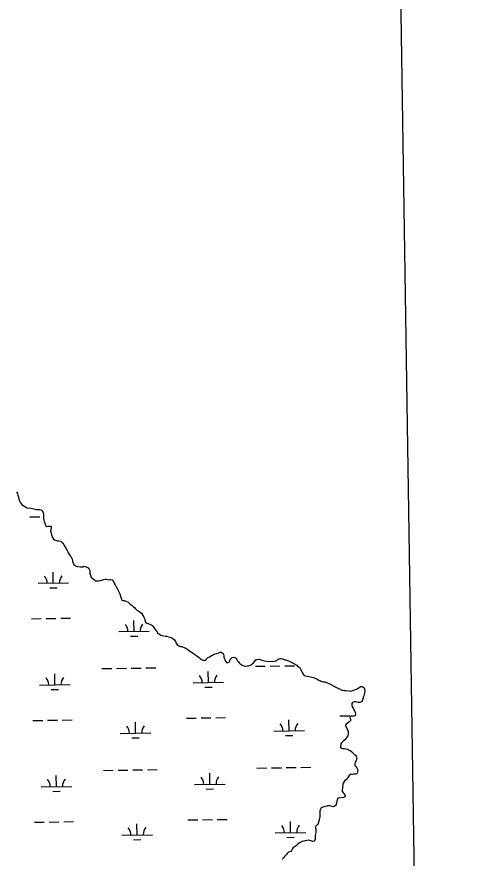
# Model space of a CAD drawing. Extents: x 3807117 to 3845308, y 337856 to 363736.
# Drawn here: x 3841699 to 3843194, y 356559 to 359309 of the extents above; entities that cross this region are included whole.
import ezdxf

# ---------------------------------------------------------------- set-up
doc = ezdxf.new("R2010")
doc.units = 0
for name, color, linetype in [('V-GRID-FRAM', 7, 'Continuous'), ('V-TOPO-SHOR', 7, 'Continuous'), ('V-WETL-SWMP', 7, 'Continuous')]:
    doc.layers.add(name, color=color, linetype=linetype)

msp = doc.modelspace()

# ---------------------------------------------------------------- linework, layer by layer
at = {"layer": 'V-GRID-FRAM'}
msp.add_lwpolyline([(3811100.6, 361461.9), (3842914.2, 361938.5), (3843194.5, 343758.3), (3811365, 343281.4), (3811100.6, 361461.9)], dxfattribs=at)
at = {"layer": 'V-TOPO-SHOR'}
for points in [[(3841698.6, 357756.5), (3841699.8, 357752.9), (3841701.1, 357750.2), (3841702.7, 357745.8), (3841704.4, 357738.7), (3841705.7, 357732.4), (3841707, 357728.9), (3841711.9, 357719.4), (3841715.9, 357715.1), (3841720.3, 357712.4), (3841725.1, 357708.5), (3841730.3, 357705.9), (3841733.1, 357704.7), (3841745.4, 357703.3), (3841750.2, 357702.2), (3841754.6, 357700.7), (3841763, 357698.9), (3841766.1, 357698.5), (3841774.1, 357698.7), (3841778.4, 357697.5), (3841780.9, 357695.6), (3841784.1, 357691.7), (3841785.7, 357688.1), (3841786.6, 357683.8), (3841786.7, 357679.4), (3841786.4, 357674.7), (3841786.4, 357669.5), (3841787.3, 357663.6)], [(3841787.3, 357663.6), (3841788.2, 357660), (3841789.4, 357656.9), (3841791.9, 357649.8), (3841794, 357645.9), (3841797.2, 357643.1), (3841801.5, 357644.4), (3841804.7, 357644.8), (3841808.7, 357644.1), (3841811.5, 357643), (3841811.5, 357639), (3841810.4, 357633), (3841809.7, 357627.9), (3841811.4, 357621.2), (3841812.3, 357616.4), (3841813.5, 357612.9), (3841815.6, 357608.6), (3841816.4, 357605.4), (3841819.3, 357601.5), (3841822.1, 357599.5), (3841825.7, 357598.4), (3841832, 357596.9), (3841836.8, 357596.2), (3841842.8, 357595.1), (3841846.8, 357592.4), (3841849.6, 357588.9), (3841852.5, 357584.6), (3841854.1, 357581.4), (3841859.4, 357572.8), (3841863.5, 357565.3), (3841865.6, 357560.2), (3841866.8, 357556.7), (3841868.8, 357553.9), (3841870.9, 357550.4), (3841873.3, 357547.7), (3841876.5, 357544.5), (3841878.2, 357540.6), (3841880.7, 357533.9), (3841881.5, 357529.6), (3841885.7, 357517.7), (3841893.3, 357513.1), (3841897.7, 357512), (3841907.6, 357511), (3841911.2, 357511), (3841915.9, 357511.9), (3841919.1, 357513.1), (3841925.8, 357511.3), (3841932.2, 357507.8), (3841935.9, 357503.5), (3841938.3, 357499.6), (3841937.6, 357493.6), (3841938.1, 357489.3), (3841941, 357481.4), (3841942.6, 357478.2), (3841948.3, 357472.4), (3841951.9, 357470.1), (3841956.7, 357466.2), (3841960.7, 357465.8), (3841966.6, 357465.9), (3841970.2, 357466.4), (3841975.7, 357467.7), (3841987.6, 357470.7), (3841991.1, 357470.7), (3841999.1, 357468.9), (3842003, 357470.1), (3842006.6, 357470.2), (3842010.6, 357468.7), (3842014.6, 357464.8), (3842016.7, 357460.8), (3842017.9, 357458.1), (3842021.2, 357452.2), (3842023.2, 357448.2), (3842026.9, 357440.4), (3842030.6, 357434.1), (3842035.1, 357425.4), (3842036.3, 357422.7), (3842038.9, 357412.4), (3842041.4, 357406.1), (3842043, 357403.4), (3842046.2, 357401.8), (3842051, 357401.1), (3842057.7, 357398.5), (3842061.7, 357396.5), (3842070.2, 357389.9), (3842076.2, 357384.9), (3842081, 357380.6), (3842084.7, 357377.1), (3842087.1, 357374.4), (3842091.1, 357370.1), (3842095.5, 357367.8), (3842099.5, 357365.1), (3842102.3, 357363.1), (3842106.4, 357359.6), (3842114.5, 357347.1), (3842117.4, 357340.8), (3842118.2, 357336.8), (3842118.3, 357333.3), (3842119.5, 357330.5), (3842123.9, 357327.8), (3842127.1, 357326.3), (3842134.3, 357323.6)], [(3842134.3, 357323.6), (3842142.3, 357319.4), (3842144.3, 357317), (3842147.2, 357313.1), (3842149.2, 357310), (3842152, 357306.9), (3842156.9, 357300.2), (3842159.3, 357295.5), (3842166.6, 357290), (3842170.2, 357288.5), (3842174.5, 357287.4), (3842179.3, 357285.9), (3842185.3, 357285.2), (3842190.1, 357284.5), (3842194.8, 357282.6), (3842204, 357280), (3842207.2, 357278.4), (3842210.8, 357276.5), (3842214.8, 357273), (3842217.7, 357267.9), (3842220.2, 357262), (3842222.2, 357258.5), (3842224.2, 357255.7), (3842229, 357253.4), (3842233.4, 357251.5), (3842238.2, 357251.2), (3842246.6, 357248.2), (3842249.8, 357246.6), (3842257.8, 357241.6), (3842261, 357239.3), (3842275.8, 357229.2), (3842281.4, 357224.9), (3842288.2, 357220.3), (3842295.1, 357214.9), (3842299.1, 357212.2), (3842305.1, 357207.5), (3842307.9, 357206), (3842311.5, 357205.6), (3842314.6, 357206.9), (3842317.8, 357208.9), (3842320.1, 357212.5), (3842322.8, 357214.1), (3842329.5, 357217.8), (3842335, 357220.3), (3842338.9, 357223.1), (3842342.5, 357225.2), (3842348, 357227.6), (3842353.5, 357228.5), (3842359.8, 357230.6), (3842363.8, 357232.3), (3842367.7, 357232.7), (3842373.8, 357228.1), (3842375.4, 357224.9), (3842375.5, 357220.9), (3842376.3, 357215.8), (3842378.8, 357208.7), (3842380.5, 357205.6), (3842381.7, 357202.8), (3842385.4, 357198.1), (3842390.5, 357198.6), (3842393.7, 357199.4), (3842395.6, 357204.2), (3842396.7, 357207.4), (3842398.6, 357210.6), (3842400.6, 357213.4), (3842403.7, 357215.1), (3842408.1, 357215.9), (3842413.6, 357213.7), (3842416.1, 357211.3), (3842418.1, 357208.6), (3842419.3, 357205.8), (3842423.4, 357201.1), (3842426.6, 357197.6), (3842429.8, 357194.9), (3842432.6, 357192.2), (3842436.2, 357190.2), (3842441.8, 357187.6), (3842445.8, 357186.4), (3842453.7, 357187.4), (3842457.7, 357188.2), (3842462.8, 357190.3), (3842467.1, 357192.3), (3842469.1, 357194.7), (3842472.6, 357197.6), (3842476.5, 357202.4), (3842481.1, 357207.2), (3842483.9, 357208.5), (3842491, 357209.4), (3842497.4, 357207.9), (3842500.2, 357206.8), (3842509.3, 357204.5), (3842523.2, 357202.4), (3842540.3, 357202.7), (3842546.6, 357204), (3842549.8, 357205.6), (3842552.9, 357208.4), (3842556.8, 357210.5), (3842560.4, 357212.1), (3842563.9, 357212.2), (3842567.5, 357210.6), (3842575.5, 357208)], [(3842575.5, 357208), (3842578.7, 357207.3), (3842587, 357204.2), (3842591.8, 357201.5), (3842596.6, 357199.6), (3842607, 357194.6), (3842610.6, 357191.9), (3842614.2, 357190), (3842617.1, 357187.3), (3842622.3, 357183.8), (3842625.1, 357180.7), (3842630, 357170.4), (3842632.5, 357165.7), (3842634.9, 357160.6), (3842637.4, 357157.5), (3842641.8, 357155.2), (3842649.3, 357153.7), (3842654.1, 357153.4), (3842669.2, 357150.1), (3842680.8, 357144.7), (3842686.8, 357141.3), (3842690, 357139.7), (3842693.6, 357137.8), (3842696.8, 357136.7), (3842701.2, 357135.5), (3842705.1, 357135.2), (3842708.7, 357134.5), (3842711.9, 357133.3), (3842721.9, 357128.7), (3842725.9, 357126.4), (3842728.7, 357125.3), (3842731.5, 357123.4), (3842736.3, 357121.1), (3842739.5, 357119.1), (3842746.3, 357115.7), (3842750.7, 357113.8), (3842754.7, 357112.2), (3842757.9, 357110.3), (3842761.5, 357108.8), (3842764.7, 357108), (3842768.6, 357107.3), (3842774.2, 357107), (3842785.3, 357105.6), (3842789.3, 357104.9), (3842794.4, 357106.2), (3842798.4, 357107), (3842801.1, 357108.3), (3842804.7, 357109.5), (3842808.2, 357111.1), (3842812.2, 357112.4), (3842822.7, 357120.1), (3842827.1, 357120.2), (3842830.3, 357119), (3842834.3, 357115.5), (3842836.3, 357112.4), (3842836.5, 357104.9), (3842835.8, 357099.3), (3842834.7, 357094.1), (3842833.6, 357089.8), (3842832, 357085.8), (3842831.7, 357081.8), (3842829.8, 357077), (3842827.9, 357073), (3842825.6, 357070.2), (3842820.8, 357068.1), (3842814.9, 357068), (3842806.5, 357070.3), (3842802.6, 357070.2), (3842796.6, 357068.1), (3842794.3, 357064.5), (3842794, 357058.2), (3842796.5, 357053.1), (3842798.9, 357049.1), (3842800.2, 357046), (3842802.2, 357042.9), (3842805.1, 357035.8), (3842806, 357029.8), (3842805.7, 357025.5), (3842800.6, 357023), (3842791.8, 357022.9), (3842789.1, 357021.6), (3842788.3, 357018.4), (3842790, 357013.7), (3842790.9, 357010.6), (3842787.7, 357006.5), (3842783.1, 357002.9), (3842776, 356996.8), (3842773.7, 356994), (3842775.4, 356988.9), (3842777.8, 356984.2), (3842782, 356973.1), (3842782.4, 356969.2), (3842782.1, 356962.8), (3842781, 356958.9), (3842777.5, 356954), (3842775.6, 356951.6), (3842771.7, 356946.4), (3842767.4, 356942.8), (3842763.5, 356939.1), (3842761.2, 356936.7), (3842758.9, 356931.1)], [(3842758.9, 356931.1), (3842757.4, 356924.8), (3842757.4, 356921.6), (3842759.1, 356918.4), (3842766.6, 356917.4), (3842769.8, 356917.4), (3842775, 356916.7), (3842780.1, 356915.2), (3842783.7, 356913.7), (3842788.5, 356911.4), (3842793.3, 356908.3), (3842802.6, 356899.3), (3842806.2, 356895.4), (3842808.3, 356892.7), (3842809.5, 356888.8), (3842810.4, 356884.8), (3842809.6, 356881.2), (3842808.1, 356878), (3842805.4, 356872.8), (3842803.9, 356868.8), (3842804.8, 356862.1), (3842808.1, 356857.4), (3842810.5, 356854.7), (3842812.9, 356849.6), (3842813.8, 356846), (3842813.1, 356841.6), (3842811.6, 356837.2), (3842809.2, 356834.4), (3842806.5, 356833.2), (3842802.9, 356833.5), (3842799.7, 356833.5), (3842795.4, 356833), (3842791.8, 356833.4), (3842789, 356832.1), (3842785.9, 356829.7), (3842781.3, 356822.9), (3842779, 356818.9), (3842770.8, 356810.4), (3842768, 356807.2), (3842766.5, 356804), (3842765.4, 356800.8), (3842765, 356796.8), (3842763.6, 356790.9), (3842763.6, 356787.3), (3842763.3, 356782.9), (3842762.6, 356777.4), (3842766.7, 356771.5), (3842769.1, 356769.5), (3842771.9, 356766.4), (3842772.7, 356762.9), (3842771.6, 356760.1), (3842767.3, 356757.6), (3842758.2, 356755.9), (3842749.1, 356754.9), (3842746, 356748.9), (3842744.9, 356745.8), (3842744.6, 356740.6), (3842744.2, 356737.4), (3842743.5, 356734.2), (3842741.1, 356731.8), (3842736.8, 356728.6), (3842733.3, 356726.9), (3842726.5, 356729.6), (3842721.3, 356730.3), (3842715.4, 356729.8), (3842712.2, 356729.4), (3842706.7, 356727.7), (3842696.9, 356725.1), (3842694.1, 356723.5), (3842690.6, 356717.5), (3842689.9, 356713.5), (3842689.7, 356704), (3842689.4, 356698.5), (3842689.4, 356694.5), (3842689.1, 356689.7), (3842688, 356684.2), (3842685.8, 356677), (3842684.2, 356673), (3842682.7, 356669.4), (3842678.8, 356666.2), (3842675.7, 356662.9), (3842676.2, 356658.2), (3842677, 356653.1), (3842676.7, 356647.5), (3842676.4, 356643.5), (3842675, 356634.8), (3842675, 356631.6), (3842674.7, 356626.5), (3842674.8, 356621.7), (3842673.7, 356617.7), (3842671.3, 356614.5), (3842667, 356614), (3842657, 356617), (3842653, 356617.8), (3842643.6, 356615.6), (3842640.4, 356615.6), (3842632.1, 356613.5), (3842625.8, 356610.6), (3842617.6, 356604.5), (3842613.3, 356600.9), (3842610.5, 356598.8)], [(3842610.5, 356598.8), (3842603.1, 356594.3), (3842600, 356591.1), (3842597.3, 356584.3), (3842594.6, 356580.7), (3842587.9, 356578.6), (3842583.2, 356574.6), (3842580.5, 356571), (3842574.6, 356564.1), (3842571.1, 356560.1), (3842567.2, 356556.1)]]:
    msp.add_lwpolyline(points, dxfattribs=at)
at = {"layer": 'V-WETL-SWMP'}
for p, q in [((3841741.9, 357674.5), (3841773.9, 357675)), ((3841818.5, 357458.4), (3841818, 357494.4)), ((3841768.5, 357457.6), (3841868.5, 357459.1)), ((3841806.8, 357442.8), (3841830.8, 357443.1)), ((3841746.9, 357341.9), (3841778.9, 357342.3)), ((3841794.9, 357342.6), (3841826.9, 357343.1)), ((3841842.9, 357343.3), (3841874.8, 357343.8)), ((3842082.4, 357300.4), (3842081.8, 357336.4)), ((3842032.4, 357299.7), (3842132.4, 357301.2)), ((3842070.6, 357284.8), (3842094.6, 357285.2)), ((3841977.3, 357178.8), (3842009.3, 357179.3)), ((3842025.3, 357179.5), (3842057.3, 357180)), ((3842073.3, 357180.2), (3842105.3, 357180.7)), ((3842121.3, 357180.9), (3842153.3, 357181.4)), ((3842479.2, 357186.3), (3842511.2, 357186.8)), ((3842527.2, 357187), (3842559.2, 357187.5)), ((3842575.2, 357187.7), (3842607.2, 357188.2)), ((3841823.5, 357125.7), (3841823, 357161.7)), ((3842325.4, 357133.3), (3842324.8, 357169.2)), ((3841773.5, 357125), (3841873.5, 357126.5)), ((3842275.4, 357132.5), (3842375.4, 357134)), ((3841811.7, 357110.1), (3841835.7, 357110.5)), ((3842313.6, 357117.6), (3842337.6, 357118)), ((3842253.7, 357016.7), (3842285.7, 357017.2)), ((3842301.7, 357017.5), (3842333.7, 357017.9)), ((3842349.7, 357018.2), (3842381.7, 357018.7)), ((3842755.5, 357024.3), (3842787.5, 357024.7)), ((3842803.5, 357025), (3842804.7, 357025)), ((3841751.8, 357009.2), (3841783.8, 357009.7)), ((3841799.8, 357009.9), (3841831.8, 357010.4)), ((3841847.8, 357010.7), (3841879.8, 357011.1)), ((3842087.3, 356967.8), (3842086.8, 357003.8)), ((3842589.2, 356975.3), (3842588.7, 357011.3)), ((3842037.4, 356967.1), (3842137.3, 356968.6)), ((3842539.2, 356974.6), (3842639.2, 356976.1)), ((3842577.4, 356959.7), (3842601.4, 356960.1)), ((3842075.6, 356952.2), (3842099.6, 356952.6)), ((3842030.3, 356846.9), (3842062.3, 356847.3)), ((3842078.3, 356847.6), (3842110.3, 356848.1)), ((3842126.3, 356848.3), (3842158.3, 356848.8)), ((3842484.2, 356853.7), (3842516.2, 356854.1)), ((3842532.2, 356854.4), (3842564.2, 356854.9)), ((3842580.2, 356855.1), (3842612.2, 356855.6)), ((3842628.2, 356855.8), (3842660.1, 356856.3)), ((3841828.5, 356793.1), (3841828, 356829.1)), ((3841982.3, 356846.1), (3842014.3, 356846.6)), ((3842330.4, 356800.6), (3842329.8, 356836.6)), ((3841778.5, 356792.3), (3841878.5, 356793.8)), ((3842280.4, 356799.9), (3842380.3, 356801.4)), ((3841816.7, 356777.5), (3841840.7, 356777.8)), ((3842318.6, 356785), (3842342.6, 356785.4)), ((3842258.7, 356684.1), (3842290.7, 356684.6)), ((3842306.7, 356684.8), (3842338.7, 356685.3)), ((3842354.7, 356685.5), (3842386.7, 356686)), ((3841756.8, 356676.6), (3841788.8, 356677.1)), ((3841804.8, 356677.3), (3841836.8, 356677.8)), ((3841852.8, 356678), (3841884.8, 356678.5)), ((3842092.3, 356635.2), (3842091.8, 356671.2)), ((3842594.2, 356642.7), (3842593.6, 356678.7)), ((3842042.3, 356634.4), (3842142.3, 356635.9)), ((3842544.2, 356641.9), (3842644.2, 356643.4)), ((3842582.4, 356627.1), (3842606.4, 356627.4)), ((3842080.6, 356619.6), (3842104.6, 356619.9))]:
    msp.add_line(p, q, dxfattribs=at)
for points in [[(3841698.6, 357756.5), (3841699.8, 357752.9), (3841701.1, 357750.2), (3841702.7, 357745.8), (3841704.4, 357738.7), (3841705.7, 357732.4), (3841707, 357728.9), (3841711.9, 357719.4), (3841715.9, 357715.1), (3841720.3, 357712.4), (3841725.1, 357708.5), (3841730.3, 357705.9), (3841733.1, 357704.7), (3841745.4, 357703.3), (3841750.2, 357702.2), (3841754.6, 357700.7), (3841763, 357698.9), (3841766.1, 357698.5), (3841774.1, 357698.7), (3841778.4, 357697.5), (3841780.9, 357695.6), (3841784.1, 357691.7), (3841785.7, 357688.1), (3841786.6, 357683.8), (3841786.7, 357679.4), (3841786.4, 357674.7), (3841786.4, 357669.5), (3841787.3, 357663.6)], [(3841787.3, 357663.6), (3841788.2, 357660), (3841789.4, 357656.9), (3841791.9, 357649.8), (3841794, 357645.9), (3841797.2, 357643.1), (3841801.5, 357644.4), (3841804.7, 357644.8), (3841808.7, 357644.1), (3841811.5, 357643), (3841811.5, 357639), (3841810.4, 357633), (3841809.7, 357627.9), (3841811.4, 357621.2), (3841812.3, 357616.4), (3841813.5, 357612.9), (3841815.6, 357608.6), (3841816.4, 357605.4), (3841819.3, 357601.5), (3841822.1, 357599.5), (3841825.7, 357598.4), (3841832, 357596.9), (3841836.8, 357596.2), (3841842.8, 357595.1), (3841846.8, 357592.4), (3841849.6, 357588.9), (3841852.5, 357584.6), (3841854.1, 357581.4), (3841859.4, 357572.8), (3841863.5, 357565.3), (3841865.6, 357560.2), (3841866.8, 357556.7), (3841868.8, 357553.9), (3841870.9, 357550.4), (3841873.3, 357547.7), (3841876.5, 357544.5), (3841878.2, 357540.6), (3841880.7, 357533.9), (3841881.5, 357529.6), (3841885.7, 357517.7), (3841893.3, 357513.1), (3841897.7, 357512), (3841907.6, 357511), (3841911.2, 357511), (3841915.9, 357511.9), (3841919.1, 357513.1), (3841925.8, 357511.3), (3841932.2, 357507.8), (3841935.9, 357503.5), (3841938.3, 357499.6), (3841937.6, 357493.6), (3841938.1, 357489.3), (3841941, 357481.4), (3841942.6, 357478.2), (3841948.3, 357472.4), (3841951.9, 357470.1), (3841956.7, 357466.2), (3841960.7, 357465.8), (3841966.6, 357465.9), (3841970.2, 357466.4), (3841975.7, 357467.7), (3841987.6, 357470.7), (3841991.1, 357470.7), (3841999.1, 357468.9), (3842003, 357470.1), (3842006.6, 357470.2), (3842010.6, 357468.7), (3842014.6, 357464.8), (3842016.7, 357460.8), (3842017.9, 357458.1), (3842021.2, 357452.2), (3842023.2, 357448.2), (3842026.9, 357440.4), (3842030.6, 357434.1), (3842035.1, 357425.4), (3842036.3, 357422.7), (3842038.9, 357412.4), (3842041.4, 357406.1), (3842043, 357403.4), (3842046.2, 357401.8), (3842051, 357401.1), (3842057.7, 357398.5), (3842061.7, 357396.5), (3842070.2, 357389.9), (3842076.2, 357384.9), (3842081, 357380.6), (3842084.7, 357377.1), (3842087.1, 357374.4), (3842091.1, 357370.1), (3842095.5, 357367.8), (3842099.5, 357365.1), (3842102.3, 357363.1), (3842106.4, 357359.6), (3842114.5, 357347.1), (3842117.4, 357340.8), (3842118.2, 357336.8), (3842118.3, 357333.3), (3842119.5, 357330.5), (3842123.9, 357327.8), (3842127.1, 357326.3), (3842134.3, 357323.6)], [(3842134.3, 357323.6), (3842142.3, 357319.4), (3842144.3, 357317), (3842147.2, 357313.1), (3842149.2, 357310), (3842152, 357306.9), (3842156.9, 357300.2), (3842159.3, 357295.5), (3842166.6, 357290), (3842170.2, 357288.5), (3842174.5, 357287.4), (3842179.3, 357285.9), (3842185.3, 357285.2), (3842190.1, 357284.5), (3842194.8, 357282.6), (3842204, 357280), (3842207.2, 357278.4), (3842210.8, 357276.5), (3842214.8, 357273), (3842217.7, 357267.9), (3842220.2, 357262), (3842222.2, 357258.5), (3842224.2, 357255.7), (3842229, 357253.4), (3842233.4, 357251.5), (3842238.2, 357251.2), (3842246.6, 357248.2), (3842249.8, 357246.6), (3842257.8, 357241.6), (3842261, 357239.3), (3842275.8, 357229.2), (3842281.4, 357224.9), (3842288.2, 357220.3), (3842295.1, 357214.9), (3842299.1, 357212.2), (3842305.1, 357207.5), (3842307.9, 357206), (3842311.5, 357205.6), (3842314.6, 357206.9), (3842317.8, 357208.9), (3842320.1, 357212.5), (3842322.8, 357214.1), (3842329.5, 357217.8), (3842335, 357220.3), (3842338.9, 357223.1), (3842342.5, 357225.2), (3842348, 357227.6), (3842353.5, 357228.5), (3842359.8, 357230.6), (3842363.8, 357232.3), (3842367.7, 357232.7), (3842373.8, 357228.1), (3842375.4, 357224.9), (3842375.5, 357220.9), (3842376.3, 357215.8), (3842378.8, 357208.7), (3842380.5, 357205.6), (3842381.7, 357202.8), (3842385.4, 357198.1), (3842390.5, 357198.6), (3842393.7, 357199.4), (3842395.6, 357204.2), (3842396.7, 357207.4), (3842398.6, 357210.6), (3842400.6, 357213.4), (3842403.7, 357215.1), (3842408.1, 357215.9), (3842413.6, 357213.7), (3842416.1, 357211.3), (3842418.1, 357208.6), (3842419.3, 357205.8), (3842423.4, 357201.1), (3842426.6, 357197.6), (3842429.8, 357194.9), (3842432.6, 357192.2), (3842436.2, 357190.2), (3842441.8, 357187.6), (3842445.8, 357186.4), (3842453.7, 357187.4), (3842457.7, 357188.2), (3842462.8, 357190.3), (3842467.1, 357192.3), (3842469.1, 357194.7), (3842472.6, 357197.6), (3842476.5, 357202.4), (3842481.1, 357207.2), (3842483.9, 357208.5), (3842491, 357209.4), (3842497.4, 357207.9), (3842500.2, 357206.8), (3842509.3, 357204.5), (3842523.2, 357202.4), (3842540.3, 357202.7), (3842546.6, 357204), (3842549.8, 357205.6), (3842552.9, 357208.4), (3842556.8, 357210.5), (3842560.4, 357212.1), (3842563.9, 357212.2), (3842567.5, 357210.6), (3842575.5, 357208)], [(3842575.5, 357208), (3842578.7, 357207.3), (3842587, 357204.2), (3842591.8, 357201.5), (3842596.6, 357199.6), (3842607, 357194.6), (3842610.6, 357191.9), (3842614.2, 357190), (3842617.1, 357187.3), (3842622.3, 357183.8), (3842625.1, 357180.7), (3842630, 357170.4), (3842632.5, 357165.7), (3842634.9, 357160.6), (3842637.4, 357157.5), (3842641.8, 357155.2), (3842649.3, 357153.7), (3842654.1, 357153.4), (3842669.2, 357150.1), (3842680.8, 357144.7), (3842686.8, 357141.3), (3842690, 357139.7), (3842693.6, 357137.8), (3842696.8, 357136.7), (3842701.2, 357135.5), (3842705.1, 357135.2), (3842708.7, 357134.5), (3842711.9, 357133.3), (3842721.9, 357128.7), (3842725.9, 357126.4), (3842728.7, 357125.3), (3842731.5, 357123.4), (3842736.3, 357121.1), (3842739.5, 357119.1), (3842746.3, 357115.7), (3842750.7, 357113.8), (3842754.7, 357112.2), (3842757.9, 357110.3), (3842761.5, 357108.8), (3842764.7, 357108), (3842768.6, 357107.3), (3842774.2, 357107), (3842785.3, 357105.6), (3842789.3, 357104.9), (3842794.4, 357106.2), (3842798.4, 357107), (3842801.1, 357108.3), (3842804.7, 357109.5), (3842808.2, 357111.1), (3842812.2, 357112.4), (3842822.7, 357120.1), (3842827.1, 357120.2), (3842830.3, 357119), (3842834.3, 357115.5), (3842836.3, 357112.4), (3842836.5, 357104.9), (3842835.8, 357099.3), (3842834.7, 357094.1), (3842833.6, 357089.8), (3842832, 357085.8), (3842831.7, 357081.8), (3842829.8, 357077), (3842827.9, 357073), (3842825.6, 357070.2), (3842820.8, 357068.1), (3842814.9, 357068), (3842806.5, 357070.3), (3842802.6, 357070.2), (3842796.6, 357068.1), (3842794.3, 357064.5), (3842794, 357058.2), (3842796.5, 357053.1), (3842798.9, 357049.1), (3842800.2, 357046), (3842802.2, 357042.9), (3842805.1, 357035.8), (3842806, 357029.8), (3842805.7, 357025.5), (3842800.6, 357023), (3842791.8, 357022.9), (3842789.1, 357021.6), (3842788.3, 357018.4), (3842790, 357013.7), (3842790.9, 357010.6), (3842787.7, 357006.5), (3842783.1, 357002.9), (3842776, 356996.8), (3842773.7, 356994), (3842775.4, 356988.9), (3842777.8, 356984.2), (3842782, 356973.1), (3842782.4, 356969.2), (3842782.1, 356962.8), (3842781, 356958.9), (3842777.5, 356954), (3842775.6, 356951.6), (3842771.7, 356946.4), (3842767.4, 356942.8), (3842763.5, 356939.1), (3842761.2, 356936.7), (3842758.9, 356931.1)], [(3842758.9, 356931.1), (3842757.4, 356924.8), (3842757.4, 356921.6), (3842759.1, 356918.4), (3842766.6, 356917.4), (3842769.8, 356917.4), (3842775, 356916.7), (3842780.1, 356915.2), (3842783.7, 356913.7), (3842788.5, 356911.4), (3842793.3, 356908.3), (3842802.6, 356899.3), (3842806.2, 356895.4), (3842808.3, 356892.7), (3842809.5, 356888.8), (3842810.4, 356884.8), (3842809.6, 356881.2), (3842808.1, 356878), (3842805.4, 356872.8), (3842803.9, 356868.8), (3842804.8, 356862.1), (3842808.1, 356857.4), (3842810.5, 356854.7), (3842812.9, 356849.6), (3842813.8, 356846), (3842813.1, 356841.6), (3842811.6, 356837.2), (3842809.2, 356834.4), (3842806.5, 356833.2), (3842802.9, 356833.5), (3842799.7, 356833.5), (3842795.4, 356833), (3842791.8, 356833.4), (3842789, 356832.1), (3842785.9, 356829.7), (3842781.3, 356822.9), (3842779, 356818.9), (3842770.8, 356810.4), (3842768, 356807.2), (3842766.5, 356804), (3842765.4, 356800.8), (3842765, 356796.8), (3842763.6, 356790.9), (3842763.6, 356787.3), (3842763.3, 356782.9), (3842762.6, 356777.4), (3842766.7, 356771.5), (3842769.1, 356769.5), (3842771.9, 356766.4), (3842772.7, 356762.9), (3842771.6, 356760.1), (3842767.3, 356757.6), (3842758.2, 356755.9), (3842749.1, 356754.9), (3842746, 356748.9), (3842744.9, 356745.8), (3842744.6, 356740.6), (3842744.2, 356737.4), (3842743.5, 356734.2), (3842741.1, 356731.8), (3842736.8, 356728.6), (3842733.3, 356726.9), (3842726.5, 356729.6), (3842721.3, 356730.3), (3842715.4, 356729.8), (3842712.2, 356729.4), (3842706.7, 356727.7), (3842696.9, 356725.1), (3842694.1, 356723.5), (3842690.6, 356717.5), (3842689.9, 356713.5), (3842689.7, 356704), (3842689.4, 356698.5), (3842689.4, 356694.5), (3842689.1, 356689.7), (3842688, 356684.2), (3842685.8, 356677), (3842684.2, 356673), (3842682.7, 356669.4), (3842678.8, 356666.2), (3842675.7, 356662.9), (3842676.2, 356658.2), (3842677, 356653.1), (3842676.7, 356647.5), (3842676.4, 356643.5), (3842675, 356634.8), (3842675, 356631.6), (3842674.7, 356626.5), (3842674.8, 356621.7), (3842673.7, 356617.7), (3842671.3, 356614.5), (3842667, 356614), (3842657, 356617), (3842653, 356617.8), (3842643.6, 356615.6), (3842640.4, 356615.6), (3842632.1, 356613.5), (3842625.8, 356610.6), (3842617.6, 356604.5), (3842613.3, 356600.9), (3842610.5, 356598.8)], [(3842610.5, 356598.8), (3842603.1, 356594.3), (3842600, 356591.1), (3842597.3, 356584.3), (3842594.6, 356580.7), (3842587.9, 356578.6), (3842583.2, 356574.6), (3842580.5, 356571), (3842574.6, 356564.1), (3842571.1, 356560.1), (3842567.2, 356556.1)]]:
    msp.add_lwpolyline(points, dxfattribs=at)
for centre, start, end in [((3841763.3, 357458), 0.0865, 41.6302), ((3841873.8, 357459.7), 140.0865, 181.6302), ((3842027.1, 357300.1), 0.0865, 41.6302), ((3842137.6, 357301.7), 140.0865, 181.6302), ((3841878.7, 357127), 140.0865, 181.6302), ((3842270.1, 357132.9), 0.0865, 41.6302), ((3842380.6, 357134.6), 140.0865, 181.6302), ((3841768.3, 357125.4), 0.0865, 41.6302), ((3842032.1, 356967.5), 0.0865, 41.6302), ((3842142.6, 356969.1), 140.0865, 181.6302), ((3842534, 356975), 0.0865, 41.6302), ((3842644.4, 356976.6), 140.0865, 181.6302), ((3842275.1, 356800.3), 0.0865, 41.6302), ((3842385.6, 356801.9), 140.0865, 181.6302), ((3841773.3, 356792.7), 0.0865, 41.6302), ((3841883.7, 356794.4), 140.0865, 181.6302), ((3842037.1, 356634.8), 0.0865, 41.6302), ((3842147.6, 356636.5), 140.0865, 181.6302), ((3842538.9, 356642.3), 0.0865, 41.6302), ((3842649.4, 356644), 140.0865, 181.6302)]:
    msp.add_arc(centre, 35.2, start, end, dxfattribs=at)

doc.saveas('drawing.dxf')
